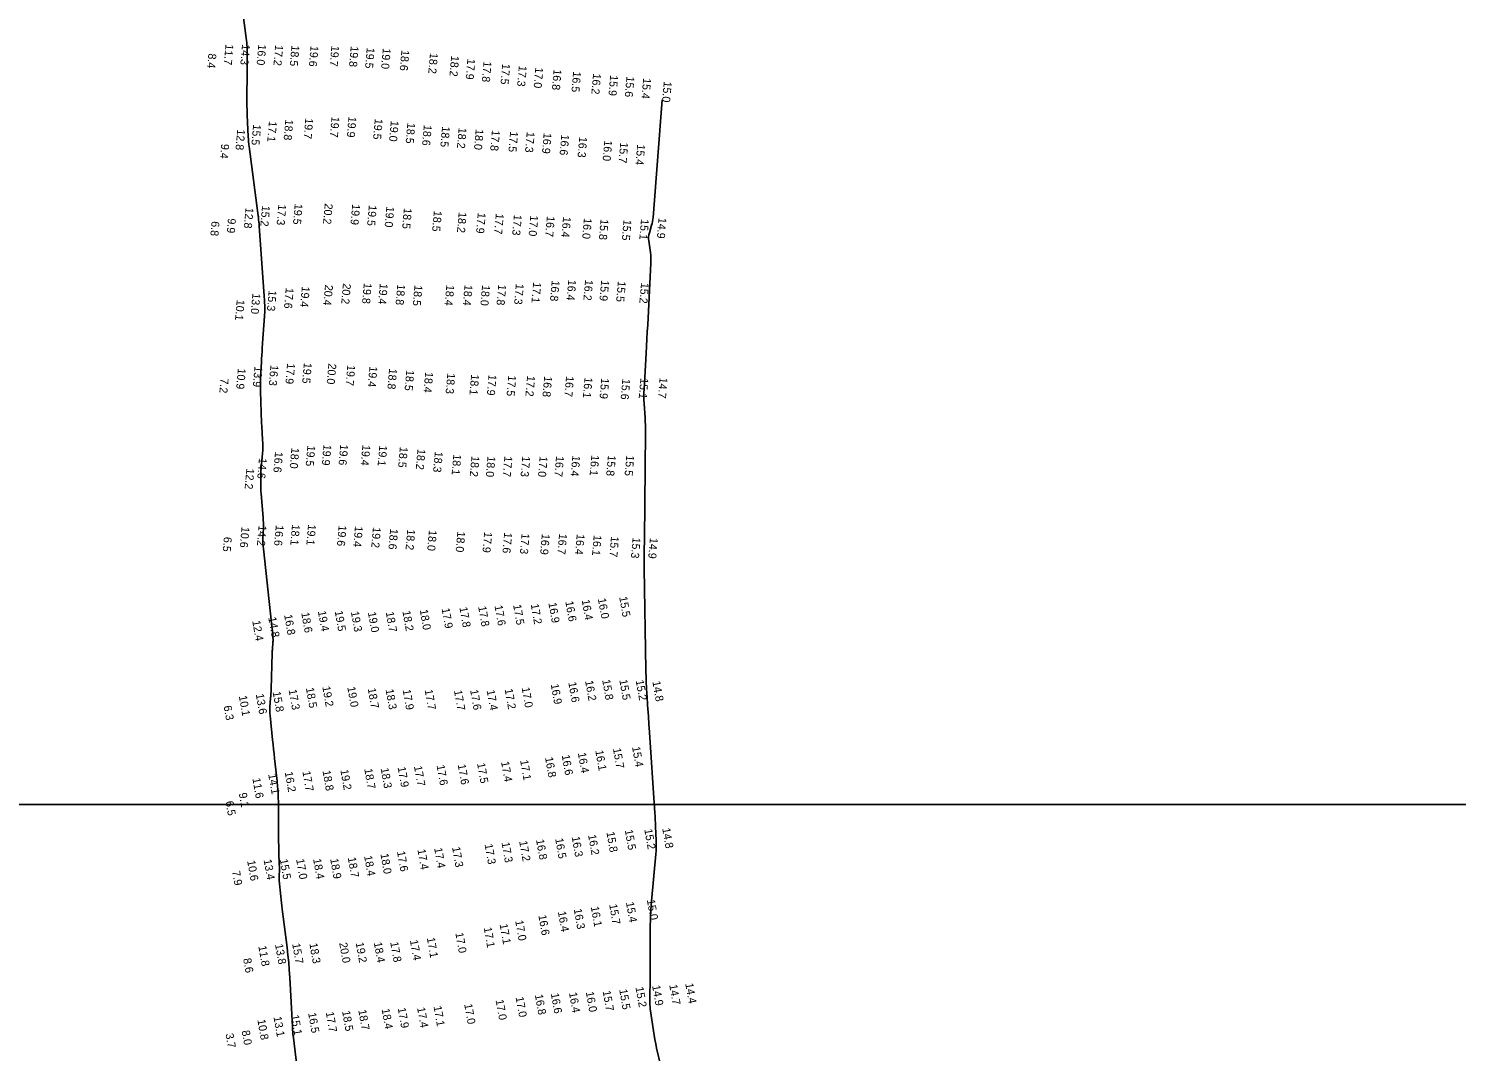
# Model space of a CAD drawing. Extents: x 988130 to 1132882, y 654656 to 841453.
# Drawn here: x 1032019 to 1032911, y 789769 to 790408 of the extents above; entities that cross this region are included whole.
import ezdxf

# ---------------------------------------------------------------- set-up
doc = ezdxf.new("R2010")
doc.units = 0
for name, color, linetype in [('V-ANNO-KEYM', 7, 'Continuous'), ('V-TOPO-MAJR', 7, 'Continuous'), ('V-TOPO-SOUN', 7, 'Continuous')]:
    doc.layers.add(name, color=color, linetype=linetype)

msp = doc.modelspace()

# ---------------------------------------------------------------- linework, layer by layer
at = {"layer": 'V-ANNO-KEYM'}
for points in [[(1014460, 789923), (1122485, 789923), (1122485, 796364), (1014460, 796364)], [(1014460, 783482), (1122485, 783482), (1122485, 789923), (1014460, 789923)]]:
    msp.add_lwpolyline(points, close=True, dxfattribs=at)
at = {"layer": 'V-TOPO-MAJR'}
for points in [[(1032151.96, 790422.18), (1032154.81, 790400.19), (1032154.97, 790398.8), (1032155.09, 790397.41), (1032155.16, 790396.02), (1032155.19, 790394.63), (1032155.21, 790389.05), (1032155.22, 790387.65), (1032155.22, 790386.26), (1032155.21, 790384.86), (1032155.21, 790383.47), (1032155.09, 790360.66), (1032155.1, 790358.87), (1032155.12, 790357.09), (1032155.16, 790355.3), (1032155.23, 790353.51), (1032155.61, 790344.59), (1032155.65, 790343.7), (1032155.7, 790342.8), (1032155.75, 790341.91), (1032155.8, 790341.01), (1032156.01, 790337.43), (1032156.08, 790336.54), (1032156.15, 790335.65), (1032156.25, 790334.76), (1032156.36, 790333.87), (1032162.12, 790290.5), (1032162.19, 790289.99), (1032162.25, 790289.48), (1032162.31, 790288.97), (1032162.37, 790288.46), (1032162.58, 790286.43), (1032162.63, 790285.92), (1032162.68, 790285.41), (1032162.72, 790284.9), (1032162.76, 790284.38), (1032165.83, 790240.4), (1032165.88, 790239.6), (1032165.94, 790238.79), (1032165.99, 790237.99), (1032166.04, 790237.18), (1032166.25, 790233.96), (1032166.28, 790233.16), (1032166.29, 790232.35), (1032166.28, 790231.55), (1032166.24, 790230.75), (1032164.67, 790208.15), (1032164.52, 790205.89), (1032164.38, 790203.63), (1032164.24, 790201.37), (1032164.12, 790199.11), (1032163.64, 790190.06), (1032163.54, 790187.8), (1032163.49, 790185.54), (1032163.49, 790183.28), (1032163.53, 790181.02), (1032163.93, 790167.68), (1032164, 790165.54), (1032164.09, 790163.41), (1032164.2, 790161.28), (1032164.32, 790159.15), (1032164.86, 790150.63), (1032164.96, 790148.5), (1032164.97, 790146.38), (1032164.91, 790144.25), (1032164.77, 790142.12), (1032163.82, 790130.95), (1032163.74, 790129.8), (1032163.68, 790128.66), (1032163.65, 790127.52), (1032163.65, 790126.37), (1032163.7, 790121.8), (1032163.72, 790120.65), (1032163.76, 790119.51), (1032163.83, 790118.37), (1032163.91, 790117.22), (1032165.18, 790102.05), (1032165.29, 790100.44), (1032165.35, 790098.83), (1032165.36, 790097.21), (1032165.33, 790095.6), (1032165.09, 790089.13), (1032165.06, 790087.51), (1032165.09, 790085.9), (1032165.18, 790084.29), (1032165.33, 790082.68), (1032170.38, 790036.19), (1032170.46, 790035.4), (1032170.55, 790034.62), (1032170.65, 790033.84), (1032170.75, 790033.05), (1032171.22, 790029.29), (1032171.27, 790028.82), (1032171.31, 790028.35), (1032171.34, 790027.88), (1032171.35, 790027.41), (1032171.36, 790025.53), (1032171.36, 790025.05), (1032171.35, 790024.58), (1032171.32, 790024.11), (1032171.29, 790023.64), (1032171.01, 790020.31), (1032170.96, 790019.6), (1032170.91, 790018.89), (1032170.88, 790018.18), (1032170.85, 790017.47), (1032170.16, 789994.84), (1032170.11, 789993.47), (1032170.05, 789992.1), (1032169.97, 789990.73), (1032169.87, 789989.36), (1032169.46, 789983.88), (1032169.39, 789982.51), (1032169.38, 789981.15), (1032169.43, 789979.78), (1032169.54, 789978.41), (1032171.1, 789963.38), (1032171.41, 789960.42), (1032171.72, 789957.46), (1032172.04, 789954.5), (1032172.36, 789951.54), (1032173.92, 789937.47), (1032174.24, 789934.14), (1032174.48, 789930.8), (1032174.64, 789927.46), (1032174.7, 789924.11), (1032174.89, 789899.18), (1032174.91, 789897.61), (1032174.94, 789896.05), (1032174.98, 789894.49), (1032175.03, 789892.93), (1032175.3, 789885.19), (1032175.32, 789884.37), (1032175.33, 789883.55), (1032175.33, 789882.73), (1032175.31, 789881.92), (1032175.2, 789878.64), (1032175.19, 789877.82), (1032175.2, 789877.01), (1032175.24, 789876.19), (1032175.3, 789875.38), (1032176.29, 789865.34), (1032176.48, 789863.4), (1032176.69, 789861.46), (1032176.92, 789859.52), (1032177.15, 789857.58), (1032180.16, 789833.54), (1032180.7, 789828.89), (1032181.16, 789824.23), (1032181.53, 789819.56), (1032181.83, 789814.88), (1032183.49, 789784.01), (1032183.52, 789783.58), (1032183.54, 789783.14), (1032183.57, 789782.71), (1032183.59, 789782.28), (1032183.7, 789780.55), (1032183.73, 789780.12), (1032183.76, 789779.69), (1032183.8, 789779.26), (1032183.85, 789778.83), (1032187.92, 789745.83)], [(1032414.53, 790363.05), (1032408.8, 790289.59), (1032408.67, 790288.36), (1032408.48, 790287.13), (1032408.22, 790285.91), (1032407.9, 790284.71), (1032406.49, 790279.91), (1032406.21, 790278.71), (1032406.05, 790277.5), (1032406.03, 790276.27), (1032406.14, 790275.04), (1032407.17, 790267.68), (1032407.36, 790266.04), (1032407.47, 790264.4), (1032407.5, 790262.75), (1032407.46, 790261.1), (1032405.45, 790222.61), (1032405.21, 790218.14), (1032404.97, 790213.66), (1032404.72, 790209.19), (1032404.47, 790204.71), (1032403.19, 790182.36), (1032403.1, 790180.12), (1032403.07, 790177.87), (1032403.12, 790175.63), (1032403.23, 790173.38), (1032403.84, 790164.41), (1032403.96, 790162.16), (1032404.05, 790159.92), (1032404.09, 790157.67), (1032404.09, 790155.42), (1032403.43, 790088.73), (1032403.42, 790087.66), (1032403.4, 790086.59), (1032403.38, 790085.52), (1032403.35, 790084.45), (1032403.21, 790079.6), (1032403.19, 790078.82), (1032403.18, 790078.04), (1032403.17, 790077.26), (1032403.17, 790076.49), (1032403.16, 790073.38), (1032403.16, 790072.6), (1032403.17, 790071.82), (1032403.18, 790071.04), (1032403.19, 790070.26), (1032404.34, 790006.98), (1032404.38, 790005.13), (1032404.44, 790003.29), (1032404.51, 790001.44), (1032404.59, 789999.59), (1032404.96, 789992.02), (1032405.05, 789990.27), (1032405.14, 789988.53), (1032405.25, 789986.78), (1032405.37, 789985.04), (1032405.86, 789978.06), (1032405.98, 789976.32), (1032406.1, 789974.57), (1032406.22, 789972.83), (1032406.33, 789971.08), (1032409.91, 789917.69), (1032410.04, 789915.54), (1032410.16, 789913.39), (1032410.27, 789911.23), (1032410.36, 789909.08), (1032410.71, 789900.45), (1032410.76, 789898.3), (1032410.74, 789896.14), (1032410.65, 789893.99), (1032410.5, 789891.84), (1032407.89, 789862.52), (1032407.47, 789857.14), (1032407.17, 789851.76), (1032406.99, 789846.37), (1032406.92, 789840.98), (1032406.91, 789811.28), (1032406.91, 789809.94), (1032406.9, 789808.6), (1032406.88, 789807.25), (1032406.86, 789805.91), (1032406.76, 789800.54), (1032406.76, 789799.2), (1032406.82, 789797.86), (1032406.93, 789796.53), (1032407.09, 789795.19), (1032409.04, 789781.51), (1032409.46, 789778.79), (1032409.93, 789776.09), (1032410.47, 789773.39), (1032411.05, 789770.7), (1032413.62, 789759.54)]]:
    msp.add_lwpolyline(points, dxfattribs=at)

# ---------------------------------------------------------------- texts
at = {"layer": 'V-TOPO-SOUN'}
for s, rotation, p in [('8.4', 265, (1032131.04, 790392.21)), ('11.7 ', 265, (1032141.73, 790397.93)), ('14.3 ', 265, (1032152.06, 790397.93)), ('16.0 ', 265, (1032162.22, 790397.8)), ('17.2 ', 265, (1032172.76, 790397.51)), ('18.5 ', 265, (1032182.95, 790397.2)), ('19.6 ', 265, (1032194.86, 790396.94)), ('19.7 ', 265, (1032207.86, 790397.03)), ('19.8 ', 265, (1032219.96, 790396.72)), ('19.5 ', 265, (1032229.97, 790395.8)), ('19.0 ', 265, (1032240.02, 790395.44)), ('18.6 ', 265, (1032251.63, 790394.35)), ('18.2 ', 265, (1032269.48, 790392.51)), ('18.2 ', 265, (1032282.72, 790390.74)), ('17.9 ', 265, (1032292.84, 790388.87)), ('17.8 ', 265, (1032302.97, 790387.26)), ('17.5 ', 265, (1032314.61, 790385.79)), ('17.3 ', 265, (1032325.01, 790384.54)), ('17.0 ', 265, (1032335.31, 790383.47)), ('16.8 ', 265, (1032346.73, 790382.29)), ('16.5 ', 265, (1032358.91, 790380.93)), ('16.2 ', 265, (1032371.38, 790379.66)), ('15.9 ', 265, (1032382.06, 790378.67)), ('15.6 ', 265, (1032392.25, 790377.86)), ('15.4 ', 265, (1032402.68, 790376.8)), ('15.0 ', 265, (1032415.55, 790374.67)), ('15.5 ', 265, (1032158.98, 790347.83)), ('17.1 ', 265, (1032168.86, 790349.88)), ('18.8 ', 265, (1032179.11, 790350.92)), ('19.7 ', 265, (1032191.58, 790351.76)), ('19.7 ', 265, (1032207.98, 790352.7)), ('19.9 ', 265, (1032218.57, 790352.73)), ('19.5 ', 265, (1032235, 790351.42)), ('19.0 ', 265, (1032245, 790350.16)), ('18.5 ', 265, (1032255.34, 790348.84)), ('12.8 ', 265, (1032149.05, 790344.78)), ('18.6 ', 265, (1032265.63, 790347.56)), ('18.5 ', 265, (1032277.02, 790346.62)), ('18.2 ', 265, (1032287.39, 790345.8)), ('18.0 ', 265, (1032298.04, 790344.95)), ('17.8 ', 265, (1032308.19, 790344.24)), ('17.5 ', 265, (1032319.55, 790343.53)), ('17.3 ', 265, (1032329.92, 790343.23)), ('16.9 ', 265, (1032340.51, 790342.57)), ('16.6 ', 265, (1032351.53, 790341.53)), ('16.3 ', 265, (1032362.76, 790340.12)), ('9.4', 265, (1032139.05, 790335.72)), ('16.0 ', 265, (1032378.4, 790337.93)), ('15.7 ', 265, (1032388.36, 790336.65)), ('15.4 ', 265, (1032398.93, 790335.42)), ('12.8 ', 265, (1032154.26, 790295.89)), ('15.2 ', 265, (1032164.57, 790297.13)), ('17.3 ', 265, (1032174.74, 790297.88)), ('19.5 ', 265, (1032184.95, 790298.29)), ('20.2 ', 265, (1032203.75, 790298.47)), ('19.9 ', 265, (1032220.88, 790298.07)), ('19.5 ', 265, (1032231.27, 790297.46)), ('19.0 ', 265, (1032242.22, 790296.56)), ('18.5 ', 265, (1032253.19, 790295.57)), ('6.8', 265, (1032133, 790287.4)), ('9.9', 265, (1032143.26, 790289.21)), ('18.5 ', 265, (1032271.9, 790293.89)), ('18.2 ', 265, (1032287.41, 790293.12)), ('17.9 ', 265, (1032299.34, 790292.71)), ('17.7 ', 265, (1032310.6, 790292.2)), ('17.3 ', 265, (1032321.91, 790291.5)), ('17.0 ', 265, (1032332.16, 790291.01)), ('16.7 ', 265, (1032342.51, 790290.6)), ('16.4 ', 265, (1032352.63, 790290.2)), ('16.0 ', 265, (1032365.65, 790289.32)), ('15.8 ', 265, (1032376.07, 790288.7)), ('15.5 ', 265, (1032390.42, 790288.35)), ('15.1 ', 265, (1032401.32, 790288.72)), ('14.9 ', 265, (1032412.3, 790289.55)), ('16.8 ', 265, (1032345.54, 790250.36)), ('16.4 ', 265, (1032355.88, 790250.84)), ('16.2 ', 265, (1032366.4, 790250.81)), ('15.9 ', 265, (1032376.44, 790250.54)), ('15.5 ', 265, (1032386.88, 790249.96)), ('13.0 ', 265, (1032158.55, 790242.4)), ('15.3 ', 265, (1032168.69, 790244.21)), ('17.6 ', 265, (1032179.35, 790245.78)), ('19.4 ', 265, (1032189.43, 790246.64)), ('20.4 ', 265, (1032203.91, 790247.73)), ('20.2 ', 265, (1032215.1, 790248.58)), ('19.8 ', 265, (1032228.12, 790248.81)), ('19.4 ', 265, (1032238.14, 790248.46)), ('18.8 ', 265, (1032249.06, 790248)), ('18.5 ', 265, (1032259.78, 790247.48)), ('18.4 ', 265, (1032279.71, 790247.62)), ('18.4 ', 265, (1032291.09, 790247.66)), ('18.0 ', 265, (1032302.04, 790247.57)), ('17.8 ', 265, (1032312.14, 790247.85)), ('17.3 ', 265, (1032323.12, 790248.35)), ('17.1 ', 265, (1032333.95, 790249.29)), ('15.2 ', 265, (1032401.35, 790248.98)), ('10.1 ', 265, (1032148.73, 790238.37)), ('13.9 ', 265, (1032159.85, 790196.79)), ('16.3 ', 265, (1032169.82, 790197.6)), ('17.9 ', 265, (1032180.2, 790198.68)), ('19.5 ', 265, (1032190.69, 790198.97)), ('20.0 ', 265, (1032206.01, 790198.53)), ('19.7 ', 265, (1032217.83, 790197.61)), ('19.4 ', 265, (1032231.68, 790196.75)), ('7.2', 265, (1032138.64, 790189.25)), ('10.9 ', 265, (1032149.45, 790195.44)), ('18.8 ', 265, (1032243.94, 790195.37)), ('18.5 ', 265, (1032254.69, 790194.48)), ('18.4 ', 265, (1032266.5, 790193.26)), ('18.3 ', 265, (1032280.31, 790192.5)), ('18.1 ', 265, (1032295.21, 790191.73)), ('17.9 ', 265, (1032306.08, 790191.57)), ('17.5 ', 265, (1032318.4, 790191.08)), ('17.2 ', 265, (1032330.17, 790190.9)), ('16.8 ', 265, (1032340.83, 790190.58)), ('16.7 ', 265, (1032354.49, 790190.64)), ('16.1 ', 265, (1032366.08, 790189.88)), ('15.9 ', 265, (1032376.49, 790189.39)), ('15.6 ', 265, (1032389.66, 790188.94)), ('15.1 ', 265, (1032400.95, 790189.41)), ('14.7 ', 265, (1032412.97, 790189.73)), ('16.6 ', 265, (1032172.67, 790143.38)), ('18.0 ', 265, (1032182.89, 790145.87)), ('19.5 ', 265, (1032192.88, 790147.29)), ('19.9 ', 265, (1032202.95, 790147.86)), ('19.6 ', 265, (1032213.42, 790147.95)), ('19.4 ', 265, (1032227.26, 790147.69)), ('19.1 ', 265, (1032237.83, 790147.38)), ('18.5 ', 265, (1032250.66, 790146.45)), ('18.2 ', 265, (1032261.68, 790145.15)), ('18.3 ', 265, (1032272.51, 790143.52)), ('14.6 ', 265, (1032162.64, 790139.51)), ('18.1 ', 265, (1032284.08, 790141.82)), ('18.2 ', 265, (1032295.41, 790140.74)), ('18.0 ', 265, (1032305.41, 790140.57)), ('17.7 ', 265, (1032315.98, 790140.64)), ('17.3 ', 265, (1032327.15, 790140.65)), ('17.0 ', 265, (1032338.01, 790140.58)), ('16.7 ', 265, (1032348.26, 790140.75)), ('16.4 ', 265, (1032358.43, 790141)), ('16.1 ', 265, (1032370.29, 790141.33)), ('15.8 ', 265, (1032380.65, 790141.2)), ('15.5 ', 265, (1032392.13, 790141.22)), ('12.2 ', 265, (1032154.77, 790132.95)), ('18.1 ', 265, (1032183.28, 790097.95)), ('19.1 ', 265, (1032193.3, 790097.97)), ('6.5', 265, (1032140.72, 790090.24)), ('10.6 ', 265, (1032151.73, 790096.48)), ('14.2 ', 265, (1032162.42, 790097.48)), ('16.6 ', 265, (1032173.15, 790097.59)), ('19.6 ', 265, (1032212.41, 790097.41)), ('19.4 ', 265, (1032222.61, 790096.92)), ('19.2 ', 265, (1032233.84, 790096.31)), ('18.6 ', 265, (1032244.6, 790095.31)), ('18.2 ', 265, (1032255.29, 790094.96)), ('18.0 ', 265, (1032268.81, 790094.48)), ('18.0 ', 265, (1032286.58, 790093.63)), ('17.9 ', 265, (1032303.34, 790093.33)), ('17.6 ', 265, (1032315.82, 790092.94)), ('17.3 ', 265, (1032326.73, 790092.44)), ('16.9 ', 265, (1032339.37, 790092.1)), ('16.7 ', 265, (1032350.15, 790092.24)), ('16.4 ', 265, (1032361.17, 790092.03)), ('16.1 ', 265, (1032371.77, 790091.41)), ('15.7 ', 265, (1032382.58, 790090.56)), ('15.3 ', 265, (1032396.09, 790089.82)), ('14.9 ', 265, (1032406.89, 790089.61)), ('18.0 ', 280, (1032263.03, 790044.39)), ('17.9 ', 280, (1032276.68, 790045.29)), ('17.8 ', 280, (1032287.81, 790045.97)), ('17.8 ', 280, (1032299.51, 790046.49)), ('17.6 ', 280, (1032309.74, 790047.02)), ('17.5 ', 280, (1032321.37, 790047.48)), ('17.2 ', 280, (1032332.35, 790047.93)), ('16.9 ', 280, (1032343.41, 790048.75)), ('16.6 ', 280, (1032353.98, 790049.65)), ('16.4 ', 280, (1032364.2, 790050.55)), ('16.0 ', 280, (1032374.32, 790051.39)), ('15.5 ', 280, (1032387.64, 790052.46)), ('12.4 ', 280, (1032158.36, 790037.5)), ('14.8 ', 280, (1032168.38, 790039.69)), ('16.8 ', 280, (1032178.28, 790041.24)), ('18.6 ', 280, (1032188.98, 790042.6)), ('19.4 ', 280, (1032199.39, 790043.53)), ('19.5 ', 280, (1032209.88, 790043.6)), ('19.3 ', 280, (1032219.98, 790043.24)), ('19.0 ', 280, (1032230.62, 790042.85)), ('18.7 ', 280, (1032241.79, 790042.98)), ('18.2 ', 280, (1032252.19, 790043.62)), ('16.2 ', 280, (1032366.33, 790000.04)), ('15.8 ', 280, (1032377.01, 790000.62)), ('15.5 ', 280, (1032387.71, 790000.63)), ('15.2 ', 280, (1032397.95, 790000.33)), ('14.8 ', 280, (1032408.36, 789999.7)), ('10.1 ', 280, (1032150.01, 789990.59)), ('13.6 ', 280, (1032160.57, 789991.73)), ('15.8 ', 280, (1032171.11, 789993.15)), ('17.3 ', 280, (1032181.1, 789994.47)), ('18.5 ', 280, (1032191.89, 789995.6)), ('19.2 ', 280, (1032202.13, 789996.43)), ('19.0 ', 280, (1032217.74, 789996.18)), ('18.7 ', 280, (1032230.53, 789995.33)), ('18.3 ', 280, (1032241.67, 789994.71)), ('17.9 ', 280, (1032252.35, 789994.44)), ('17.7 ', 280, (1032266.09, 789994.43)), ('17.7 ', 280, (1032284.39, 789994.03)), ('17.6 ', 280, (1032294.5, 789994.36)), ('17.4 ', 280, (1032304.83, 789994.15)), ('17.2 ', 280, (1032316.08, 789994.88)), ('17.0 ', 280, (1032326.68, 789995.82)), ('16.9 ', 280, (1032344.85, 789997.93)), ('16.6 ', 280, (1032355.84, 789999.1)), ('6.3', 280, (1032140.48, 789984.33)), ('16.4 ', 280, (1032361.8, 789955)), ('16.1 ', 280, (1032372.69, 789956.51)), ('15.7 ', 280, (1032383.71, 789957.84)), ('15.4 ', 280, (1032395.67, 789958.79)), ('17.9 ', 280, (1032249.21, 789946.14)), ('17.7 ', 280, (1032259.42, 789946.74)), ('17.6 ', 280, (1032273.54, 789947.3)), ('17.6 ', 280, (1032286.75, 789947.74)), ('17.5 ', 280, (1032298.84, 789948.55)), ('17.4 ', 280, (1032313.82, 789949.49)), ('17.1 ', 280, (1032325.72, 789950.45)), ('16.8 ', 280, (1032341.28, 789952.22)), ('16.6 ', 280, (1032351.72, 789953.63)), ('11.6 ', 280, (1032158.46, 789939.19)), ('14.1 ', 280, (1032168.36, 789941.73)), ('16.2 ', 280, (1032178.66, 789943.08)), ('17.7 ', 280, (1032189.72, 789943.51)), ('18.8 ', 280, (1032202.26, 789943.9)), ('19.2 ', 280, (1032213.41, 789944.43)), ('18.7 ', 280, (1032228.36, 789945.05)), ('18.3 ', 280, (1032238.6, 789945.46)), ('9.1', 280, (1032149.97, 789929.87)), ('6.5', 280, (1032141.67, 789924.72)), ('16.5 ', 280, (1032347.63, 789901.52)), ('16.3 ', 280, (1032357.96, 789902.62)), ('16.2 ', 280, (1032368.19, 789903.8)), ('15.8 ', 280, (1032379.65, 789905.54)), ('15.5 ', 280, (1032391.12, 789906.89)), ('15.2 ', 280, (1032403.32, 789907.34)), ('14.8 ', 280, (1032414.5, 789907.92)), ('17.6 ', 280, (1032248.79, 789893.48)), ('17.4 ', 280, (1032261.57, 789894.67)), ('17.4 ', 280, (1032272.02, 789895.59)), ('17.3 ', 280, (1032283.22, 789896.15)), ('17.3 ', 280, (1032303.54, 789897.96)), ('17.3 ', 280, (1032314.13, 789899.06)), ('17.2 ', 280, (1032325.15, 789899.86)), ('16.8 ', 280, (1032335.67, 789900.85)), ('10.6 ', 280, (1032155.18, 789887.68)), ('13.4 ', 280, (1032165.48, 789888.32)), ('15.5 ', 280, (1032175.58, 789888.55)), ('17.0 ', 280, (1032185.79, 789888.64)), ('18.4 ', 280, (1032196.41, 789888.78)), ('18.9 ', 280, (1032207.05, 789888.89)), ('18.7 ', 280, (1032218.07, 789889.65)), ('18.4 ', 280, (1032228.26, 789890.67)), ('18.0 ', 280, (1032238.46, 789891.98)), ('7.9', 280, (1032145.75, 789881.14)), ('16.3 ', 280, (1032359.24, 789857.51)), ('16.1 ', 280, (1032369.9, 789858.94)), ('15.7 ', 280, (1032381.35, 789860.41)), ('15.4 ', 280, (1032391.85, 789861.71)), ('15.0 ', 280, (1032404.91, 789863.26)), ('17.1 ', 280, (1032312.92, 789848.06)), ('17.0 ', 280, (1032322.64, 789850.26)), ('16.6 ', 280, (1032337.12, 789853.64)), ('16.4 ', 280, (1032349.32, 789855.87)), ('17.1 ', 280, (1032267.44, 789839.54)), ('17.0 ', 280, (1032285.27, 789842.58)), ('17.1 ', 280, (1032302.98, 789845.93)), ('11.8 ', 280, (1032162.18, 789834.35)), ('13.8 ', 280, (1032172.58, 789835.49)), ('15.7 ', 280, (1032183.3, 789835.87)), ('18.3 ', 280, (1032194.06, 789836.01)), ('20.0 ', 280, (1032212.69, 789836.38)), ('19.2 ', 280, (1032223.01, 789836.5)), ('18.4 ', 280, (1032234.32, 789836.61)), ('17.8 ', 280, (1032244.58, 789836.83)), ('17.4 ', 280, (1032256.88, 789838.01)), ('8.6', 280, (1032152.7, 789826.54)), ('16.8 ', 280, (1032334.96, 789804.01)), ('16.6 ', 280, (1032344.92, 789804.79)), ('16.4 ', 280, (1032356.26, 789805.25)), ('16.0 ', 280, (1032366.78, 789805.71)), ('15.7 ', 280, (1032377.31, 789806.3)), ('15.5 ', 280, (1032387.63, 789807.28)), ('15.2 ', 280, (1032397.8, 789808.67)), ('14.9 ', 280, (1032408.21, 789809.68)), ('14.7 ', 280, (1032418.88, 789810.19)), ('14.4 ', 280, (1032428.9, 789811)), ('18.7 ', 280, (1032224.62, 789794.42)), ('18.4 ', 280, (1032239.21, 789795.1)), ('17.9 ', 280, (1032249.27, 789795.68)), ('17.4 ', 280, (1032261.36, 789795.91)), ('17.1 ', 280, (1032271.64, 789796.76)), ('17.0 ', 280, (1032290.79, 789798.13)), ('17.0 ', 280, (1032310.41, 789800.72)), ('17.0 ', 280, (1032322.91, 789802.5)), ('10.8 ', 280, (1032161.56, 789788.34)), ('13.1 ', 280, (1032171.64, 789790.17)), ('15.1 ', 280, (1032182.48, 789791.24)), ('16.5 ', 280, (1032193.27, 789792.6)), ('17.7 ', 280, (1032204.3, 789793.07)), ('18.5 ', 280, (1032214.49, 789793.77)), ('3.7', 280, (1032141.67, 789779.6)), ('8.0', 280, (1032151.77, 789781.46))]:
    msp.add_text(s, height=5, rotation=rotation, dxfattribs=at).set_placement(p)

doc.saveas('drawing.dxf')
